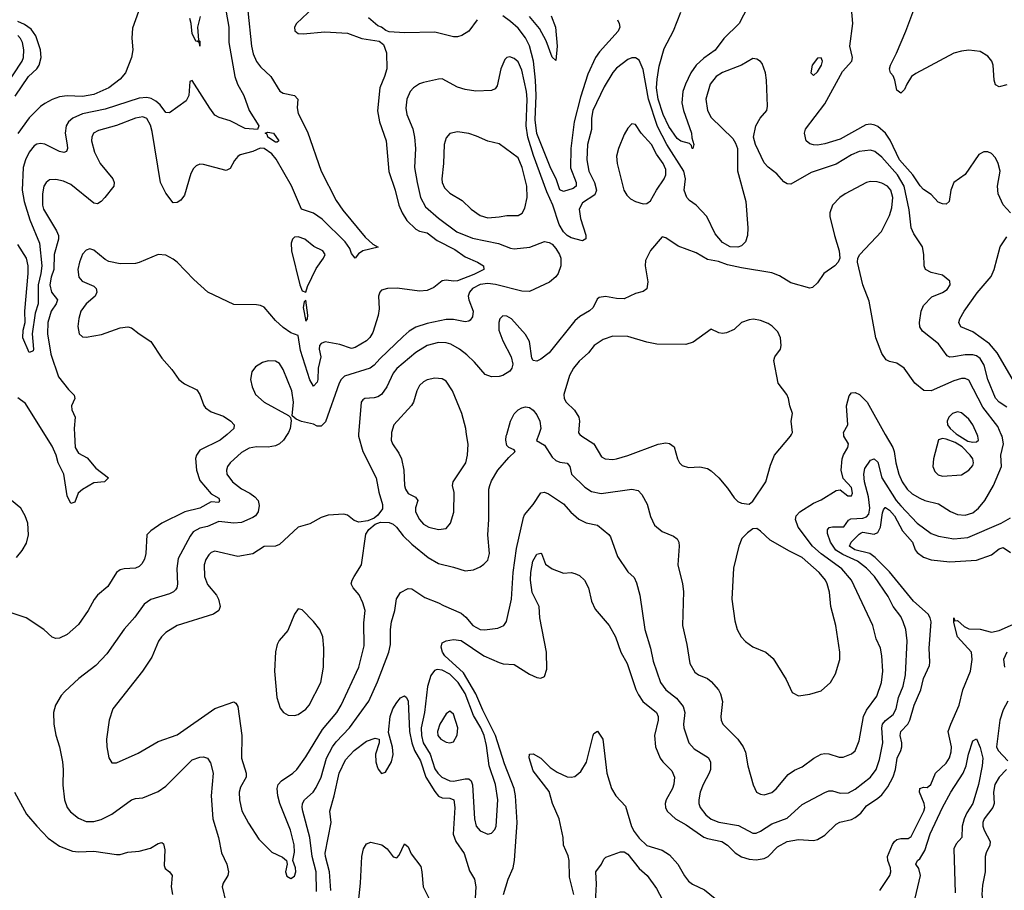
# Model space of a CAD drawing. Header units: inches. Extents: x 1473912 to 1647258, y 640388 to 773423.
# Tile 332 of 420: x 1543579 to 1548777, y 737592 to 742190. Entities that reach past the tile are written whole.
import ezdxf

# ---------------------------------------------------------------- set-up
doc = ezdxf.new("R2010")
doc.units = ezdxf.units.IN
doc.header["$MEASUREMENT"] = 0
doc.layers.add('B5743', color=7, linetype='Continuous')
doc.layers.add('B5744', color=7, linetype='Continuous')

msp = doc.modelspace()

# ---------------------------------------------------------------- linework, layer by layer
at = {"layer": 'B5743', "color": 5}
for points, elevation in [([(1544673.8, 740000), (1544637, 739970), (1544530, 739915.5), (1544512.1, 739890), (1544508, 739872), (1544512.7, 739810), (1544530, 739756.9), (1544590, 739684.9), (1544630, 739662), (1544634.7, 739650), (1544630, 739639.5), (1544590, 739643.1), (1544530.1, 739609.9), (1544451.2, 739590), (1544330, 739531.4), (1544272, 739490), (1544251.2, 739468.8), (1544245.8, 739370), (1544238.5, 739341.5), (1544224.8, 739315.2), (1544210, 739301.1), (1544190, 739292.9), (1544130, 739289.8), (1544110, 739284.2), (1544090, 739270.9), (1544044.2, 739195.8), (1543990.7, 739150), (1543972, 739128), (1543941.3, 739070), (1543890, 738995.1), (1543830, 738942.9), (1543790, 738922.9), (1543770, 738922), (1543750, 738929.2), (1543707, 738970), (1543612.8, 739030), (1543497.6, 739070)], 720), ([(1543868.6, 740000), (1543871.9, 739930), (1543890, 739900.7), (1543936, 739876), (1543982, 739822), (1544048.7, 739770), (1544027.3, 739750), (1543970, 739743.1), (1543910, 739708.4), (1543887.7, 739690), (1543870, 739642.4), (1543850, 739634), (1543830, 739675.1), (1543811.7, 739790), (1543782.4, 739850), (1543772.2, 739890), (1543750, 739937.5), (1543711.2, 740000)], 680), ([(1544991.6, 740000), (1544971.5, 739970), (1544950.3, 739950), (1544930, 739939.4), (1544891.7, 739931.7), (1544830, 739934), (1544790, 739926.3), (1544750, 739904), (1544691.1, 739850), (1544675.9, 739830), (1544671, 739810), (1544673.4, 739790), (1544702.3, 739750), (1544750, 739711.6), (1544794.2, 739690), (1544820.8, 739670), (1544838, 739650), (1544843.8, 739623.8), (1544838.4, 739590), (1544823.8, 739570), (1544810, 739559.9), (1544750, 739534.8), (1544710, 739530.7), (1544630, 739540.4), (1544570, 739513.7), (1544530, 739504.3), (1544495.8, 739484.2), (1544478.6, 739461.4), (1544415.2, 739344.8), (1544408, 739292), (1544411.9, 739208.1), (1544409.1, 739190), (1544401.5, 739178.5), (1544391.9, 739168.1), (1544370, 739157), (1544271.6, 739128.4), (1544236.6, 739103.4), (1544186.4, 739033.6), (1544130, 738971.1), (1544039.1, 738840.9), (1543980.8, 738779.2), (1543892.2, 738710), (1543817.8, 738642.2), (1543799.1, 738620.9), (1543768.2, 738570), (1543757.6, 738530), (1543758.7, 738470), (1543770.3, 738410.3), (1543790.3, 738350), (1543804.9, 738270), (1543808.9, 738230), (1543807.9, 738147.9), (1543816.1, 738070), (1543830.2, 738030), (1543847, 738007), (1543890, 737973), (1543930, 737955.2), (1543970, 737955.5), (1544010, 737965.9), (1544065.2, 737994.8), (1544170, 738069), (1544190, 738076.5), (1544230, 738080.3), (1544310, 738113.8), (1544350, 738141.3), (1544490, 738280.3), (1544530, 738295.6), (1544550, 738296.5), (1544570.4, 738290), (1544585.9, 738265.9), (1544600.7, 738210), (1544590.1, 738090), (1544599.3, 737970), (1544628.1, 737870), (1544644.7, 737790), (1544673.4, 737730), (1544682, 737690), (1544678.5, 737670), (1544653, 737630), (1544648.6, 737610), (1544666.9, 737530)], 740), ([(1545367.8, 740000), (1545367, 739990), (1545390.8, 739910), (1545461.5, 739770), (1545475, 739695), (1545495.3, 739630), (1545494, 739606), (1545470, 739572.4), (1545450, 739556.9), (1545416.9, 739543.1), (1545370, 739535.8), (1545345.7, 739545.7), (1545310, 739573.6), (1545290, 739578.7), (1545207.3, 739572.7), (1545170, 739560.5), (1545110, 739527.8), (1545050, 739509.6), (1544950, 739418.3), (1544930, 739409.7), (1544870, 739408), (1544810, 739368.6), (1544730, 739355.5), (1544610, 739383.7), (1544590, 739375.5), (1544576.9, 739363.1), (1544561.3, 739338.7), (1544553, 739310), (1544555, 739250), (1544570, 739207), (1544618.4, 739150), (1544628.2, 739130), (1544637.3, 739090), (1544630.7, 739070), (1544602.8, 739050), (1544410, 738989.8), (1544350, 738953.8), (1544327.1, 738930), (1544312.5, 738907.5), (1544276.6, 738823.4), (1544228, 738750), (1544070.2, 738549.8), (1544051.7, 738490), (1544037.7, 738390), (1544039.6, 738350), (1544050, 738291.3), (1544065.9, 738265.9), (1544090, 738265.7), (1544203.9, 738316.1), (1544310, 738378.4), (1544410, 738413.7), (1544610, 738552.3), (1544710, 738587.3), (1544719.9, 738579.9), (1544730, 738562), (1544752.5, 738410), (1544750.2, 738290), (1544775.2, 738210), (1544775.6, 738190), (1544744.3, 738135.7), (1544737.5, 738110), (1544740.2, 738070), (1544752.3, 738012.3), (1544786.4, 737946.4), (1544841.3, 737861.3), (1544910, 737792.4), (1544966.7, 737766.7), (1544987.3, 737750), (1544991.3, 737730), (1544983, 737690), (1544990, 737666.8), (1545010, 737654.8), (1545030, 737666.8), (1545036.3, 737690), (1545034.7, 737710), (1545021.2, 737750), (1545030, 737794), (1545027.4, 737832.6), (1545008.1, 737910), (1544952, 738050), (1544942.1, 738090), (1544938.6, 738130), (1544944.4, 738150), (1544961, 738170), (1545021.7, 738210), (1545042.3, 738230), (1545090, 738296), (1545178.3, 738441.7), (1545252.7, 738530), (1545276.3, 738570), (1545369.8, 738770), (1545397.4, 738882.6), (1545395.9, 739004.1), (1545402.3, 739070), (1545390.9, 739110), (1545371.6, 739151.6), (1545339.5, 739190), (1545329.6, 739210), (1545333.6, 739230), (1545344.2, 739250), (1545383, 739310), (1545407.3, 739472.7), (1545422.9, 739497.1), (1545455.3, 739524.7), (1545484.1, 739535.9), (1545530, 739535), (1545550, 739526.4), (1545568.5, 739510), (1545603.6, 739463.6), (1545650, 739420.5), (1545735.2, 739350), (1545790, 739318), (1545870, 739299.1), (1545930, 739279), (1545975.2, 739284.8), (1546010, 739300.3), (1546030, 739314.9), (1546050, 739335.5), (1546059.3, 739370), (1546050.5, 739469.5), (1546055.8, 739550), (1546056.2, 739710), (1546060.3, 739730), (1546070, 739754.4), (1546103.5, 739810), (1546161.6, 739878.4), (1546195.6, 739910), (1546190, 739918), (1546161.2, 739930), (1546150, 739941.2), (1546144.8, 739970), (1546147.7, 739992.3), (1546149.9, 740000)], 760), ([(1545541.4, 740000), (1545539.7, 739970), (1545546.4, 739950), (1545581.3, 739901.3), (1545595.3, 739870), (1545607.3, 739810), (1545610.1, 739730.1), (1545615.6, 739710), (1545630, 739686.9), (1545668.1, 739668.1), (1545681.7, 739650), (1545668.3, 739611.8), (1545668.8, 739590), (1545689.4, 739550), (1545710, 739525.6), (1545739.1, 739510), (1545790, 739497.7), (1545830, 739503.1), (1545852.8, 739530), (1545870.8, 739589.2), (1545872.5, 739692.5), (1545864.2, 739730), (1545866.9, 739750), (1545933.7, 739850), (1545943.7, 739890), (1545947.4, 739947.4), (1545938.5, 740000)], 780), ([(1546319.7, 740000), (1546307.7, 739967.7), (1546350, 739943.2), (1546390, 739879.7), (1546410, 739861.5), (1546430, 739853.4), (1546470, 739848.3), (1546484.2, 739830), (1546493, 739790), (1546561.7, 739721.7), (1546597.5, 739697.5), (1546648, 739688), (1546810.2, 739710.2), (1546843.4, 739703.4), (1546863.1, 739683.1), (1546891.4, 739631.4), (1546910, 739566), (1546930, 739520.7), (1546970, 739487.3), (1547030, 739463), (1547050, 739447.3), (1547058.7, 739430), (1547061.1, 739410), (1547052.7, 739310), (1547078.6, 739210), (1547084.2, 739170), (1547077.5, 738990), (1547101.2, 738890), (1547116.1, 738790), (1547143.9, 738743.9), (1547163, 738730), (1547210, 738710.2), (1547230, 738694.3), (1547268.5, 738650), (1547279.3, 738630), (1547288.6, 738588.6), (1547279.6, 738510), (1547281.7, 738490), (1547290.4, 738470), (1547370.9, 738390.9), (1547398.3, 738350), (1547410, 738321), (1547422.3, 738250), (1547450.6, 738149.4), (1547468, 738110), (1547490, 738098.7), (1547510, 738096.9), (1547550, 738109.2), (1547572.3, 738127.7), (1547636.4, 738203.6), (1547670, 738226), (1547710, 738243.6), (1547770.5, 738289.5), (1547810, 738310.2), (1547830, 738314.9), (1547850, 738312.8), (1547905.6, 738294.4), (1547925.3, 738294.7), (1547970, 738312), (1547990, 738328.4), (1548010, 738380.7), (1548033.9, 738510), (1548050, 738543.2), (1548103.7, 738616.3), (1548129.1, 738690), (1548135.7, 738750), (1548130.6, 738830.6), (1548123.2, 738870), (1548100.7, 738920.7), (1548083.5, 738990), (1547969.9, 739230), (1547918.7, 739290), (1547810, 739368.3), (1547764.9, 739410), (1547688.7, 739510), (1547675.1, 739550), (1547677.7, 739570), (1547698, 739590), (1547770, 739636), (1547810, 739653.7), (1547890, 739703.1), (1547910, 739706), (1547950, 739674.4), (1547970, 739675.5), (1547975.5, 739690), (1547970, 739718.4), (1547927, 739767), (1547915.3, 739810), (1547920.3, 739870), (1547927.7, 739892.3), (1547951, 739930), (1547954.8, 739950), (1547929.8, 739990), (1547929.2, 740000)], 760), ([(1546536.6, 740000), (1546546.4, 739990), (1546609.4, 739949.4), (1546650, 739882), (1546670.2, 739870.2), (1546710, 739867.1), (1546730, 739870.2), (1546790, 739888.2), (1546950, 739948.7), (1546990, 739955.2), (1547010, 739952.3), (1547033.2, 739933.2), (1547051.3, 739870), (1547061.5, 739850), (1547076, 739836), (1547110, 739824.2), (1547170, 739827.9), (1547210, 739819.6), (1547230, 739807.6), (1547270.2, 739770.2), (1547315.5, 739715.5), (1547350, 739664), (1547370, 739646), (1547390, 739636), (1547430, 739630.8), (1547450, 739646.8), (1547518.5, 739750), (1547542.9, 739837.1), (1547564.2, 739890), (1547648, 739990), (1547653.1, 740000)], 780), ([(1548148.6, 740000), (1548187.8, 739930), (1548195.5, 739910), (1548203.6, 739850), (1548219.8, 739790), (1548236.8, 739750), (1548263.2, 739710), (1548290, 739686.4), (1548330, 739662.5), (1548358, 739650), (1548430, 739633.2), (1548492.3, 739592.3), (1548530, 739576.8), (1548570, 739572.7), (1548610, 739586.2), (1548639.8, 739610), (1548673.2, 739650), (1548720.5, 739730), (1548761.5, 739830), (1548759, 739890), (1548772.6, 739950), (1548765, 739990), (1548760.6, 740000)], 760), ([(1548528.7, 740000), (1548584.7, 739964.7), (1548610, 739958.2), (1548630, 739960.2), (1548640.4, 739970), (1548637.3, 739990), (1548632.7, 740000)], 780), ([(1545145.6, 737585.6), (1545144.5, 737690), (1545123.3, 737770), (1545110.7, 737870.7), (1545073.6, 738010), (1545069.9, 738030), (1545072.2, 738050), (1545083.1, 738070), (1545127.9, 738110), (1545145.1, 738134.9), (1545171.1, 738190), (1545198.8, 738290), (1545230.6, 738349.4), (1545250, 738376.6), (1545319.9, 738450), (1545422.2, 738590), (1545467.9, 738692.1), (1545528.7, 738850), (1545536, 738890), (1545536, 738970), (1545541.1, 739010), (1545560.3, 739070), (1545569, 739131), (1545590, 739164.9), (1545630, 739185.3), (1545650, 739183.7), (1545717.9, 739137.9), (1545790, 739110.9), (1545815.7, 739095.7), (1545910, 739055.9), (1545935, 739035), (1545971.4, 738990), (1546010, 738968.7), (1546032.9, 738967.1), (1546103.9, 738976.1), (1546135.6, 738990), (1546148.5, 739011.5), (1546175.5, 739130), (1546183.8, 739270), (1546202.1, 739397.9), (1546238.8, 739561.2), (1546244.9, 739575.1), (1546289.7, 739630), (1546330, 739690.5), (1546350, 739694), (1546370, 739684.9), (1546450, 739632.6), (1546488.9, 739588.9), (1546530, 739552.6), (1546570, 739532.6), (1546630, 739520.3), (1546690, 739470.3), (1546698.5, 739458.5), (1546735.4, 739355.4), (1546790, 739273), (1546823.2, 739243.2), (1546835.6, 739215.6), (1546853, 739150), (1546879, 738970), (1546909.5, 738870), (1546922.4, 738802.4), (1546961.4, 738690), (1546989.2, 738650), (1547046.2, 738606.2), (1547081.9, 738561.9), (1547090.1, 738530), (1547083, 738470), (1547085, 738450), (1547111.8, 738370), (1547139.1, 738339.1), (1547213.1, 738293.2), (1547226.2, 738270), (1547225.4, 738230), (1547219, 738210), (1547186.3, 738150), (1547171, 738110), (1547164, 738070), (1547164.2, 738050), (1547171, 738030), (1547200.5, 737990), (1547230, 737966.9), (1547270, 737951.3), (1547373.5, 737933.5), (1547450, 737894.4), (1547466.2, 737893.8), (1547490, 737903.6), (1547550, 737942.9), (1547630, 737973.5), (1547710, 738044.2), (1547830, 738108.5), (1547850, 738116.3), (1547870, 738116.8), (1547910, 738105.5), (1547953.6, 738106.4), (1547990, 738125.2), (1548070.8, 738189.2), (1548101.1, 738230), (1548117.6, 738282.4), (1548136, 738370), (1548129.9, 738450), (1548134.3, 738470), (1548150, 738489.4), (1548190, 738520.6), (1548206.7, 738550), (1548218.9, 738610), (1548242.2, 738670), (1548255.9, 738730), (1548263.4, 738910), (1548256.5, 738970), (1548243.7, 739010), (1548230, 739038.5), (1548190.4, 739090.4), (1548163.4, 739143.4), (1548091.9, 739250), (1548050, 739293), (1548002.4, 739330), (1547925.2, 739365.2), (1547888.3, 739388.3), (1547859.5, 739430), (1547843.9, 739476.1), (1547844.3, 739495.7), (1547852.7, 739507.3), (1547870, 739511.7), (1547929.1, 739510.9), (1547954.2, 739545.8), (1547966.3, 739553.7), (1548030, 739557.8), (1548050, 739564.1), (1548061.9, 739578.1), (1548067.5, 739610), (1548060.7, 739670), (1548038.7, 739750), (1548034.9, 739790), (1548040.3, 739819.7), (1548070, 739864.4), (1548090, 739871.3), (1548110, 739852.7), (1548130.9, 739770), (1548206.1, 739650), (1548230, 739621.8), (1548317.4, 739530), (1548390, 739476.6), (1548430, 739462.4), (1548510, 739448.5), (1548585, 739455), (1548759.5, 739530), (1548810, 739558.7)], 740), ([(1543562.6, 739350), (1543592.9, 739387.1), (1543614.5, 739425.5), (1543625.2, 739470), (1543621.9, 739530), (1543608.4, 739570), (1543585, 739610), (1543535.5, 739650)], 720), ([(1546132.6, 737570), (1546157.3, 737650), (1546183.8, 737710), (1546191.3, 737748.7), (1546205.4, 737950), (1546197.3, 738090), (1546189.5, 738130), (1546138.9, 738258.9), (1546091.3, 738410), (1546023.9, 738543.9), (1545987.6, 738630), (1545921.2, 738741.2), (1545823.1, 738830), (1545810.9, 738850), (1545804, 738876), (1545810, 738899.5), (1545829.8, 738910.2), (1545870, 738916.1), (1545910, 738911.3), (1546030, 738830.7), (1546110, 738794.1), (1546131.9, 738788.1), (1546190, 738785.2), (1546270, 738732.8), (1546310, 738716.5), (1546330, 738712.4), (1546350, 738720.7), (1546361.1, 738758.9), (1546360.2, 738850), (1546325, 739030), (1546322, 739090), (1546284.8, 739164.8), (1546276.1, 739230), (1546277.7, 739270), (1546288, 739330), (1546310, 739366.3), (1546330, 739372.8), (1546333.4, 739370), (1546354.4, 739314.4), (1546389.2, 739289.2), (1546450, 739267.4), (1546490, 739270.2), (1546510, 739264.7), (1546534, 739254), (1546561.4, 739230), (1546581.3, 739190), (1546598.3, 739118.3), (1546617.2, 739077.2), (1546690.9, 738990.9), (1546724.9, 738930), (1546752.2, 738850), (1546785.6, 738790), (1546831.7, 738651.7), (1546845, 738625), (1546869.1, 738589.1), (1546941.1, 738530), (1546949.3, 738510), (1546950.2, 738490), (1546930.2, 738410), (1546936.2, 738350), (1546959.7, 738290), (1546974, 738270), (1547022.3, 738222.3), (1547035, 738190), (1547031.8, 738151.8), (1547025, 738130), (1546992.5, 738070), (1546987.3, 738050), (1546987.9, 738030), (1546997.5, 738010), (1547041.3, 737970), (1547097.3, 737937.3), (1547190, 737872.6), (1547210, 737864.7), (1547284.9, 737850), (1547315.2, 737830), (1547355.9, 737790), (1547389, 737769), (1547430, 737755.7), (1547467.6, 737752.4), (1547510, 737760.1), (1547529.9, 737770.1), (1547579.1, 737820.9), (1547630, 737850.1), (1547690, 737860.5), (1547770, 737855.6), (1547790, 737860.3), (1547830, 737883.2), (1547890, 737941.5), (1547909.1, 737950.9), (1547970, 737965.4), (1547990, 737975.9), (1548020.2, 737999.8), (1548050, 738037.6), (1548110, 738078.1), (1548130, 738096.8), (1548162.2, 738137.8), (1548190, 738191.4), (1548201.8, 738230), (1548210.6, 738289.4), (1548230.5, 738330), (1548235, 738350), (1548235.4, 738370), (1548226.5, 738410), (1548230.5, 738430), (1548266.9, 738470), (1548278.2, 738490), (1548301.3, 738570), (1548336.3, 738650), (1548350, 738710.4), (1548381.4, 738778.6), (1548384.1, 738795.9), (1548379.9, 738870), (1548390.4, 739010), (1548386, 739030), (1548374, 739050), (1548298.2, 739118.2), (1548170, 739273.1), (1548095.9, 739350), (1548066.9, 739370), (1547988.4, 739390), (1547958.9, 739410), (1547968.4, 739430), (1548010, 739473.4), (1548020.8, 739479.2), (1548030, 739482.9), (1548090, 739473.3), (1548110, 739482), (1548123.8, 739510), (1548134.3, 739585.7), (1548138.3, 739601.7), (1548147.1, 739612.9), (1548150, 739613.8), (1548170, 739598.8), (1548196.3, 739570), (1548239.4, 739490), (1548292.7, 739430), (1548306.1, 739390), (1548316.1, 739376.1), (1548350, 739351.8), (1548390, 739336.8), (1548490, 739326.5), (1548630, 739336.1), (1548710, 739363.1), (1548750, 739395.5), (1548770, 739402.2), (1548810, 739376.6)], 720), ([(1548120.3, 737590), (1548173.3, 737670), (1548178.2, 737690), (1548176.8, 737710), (1548161.4, 737750), (1548160.4, 737770), (1548186.8, 737833.2), (1548197.1, 737850), (1548210, 737860.3), (1548230, 737865.7), (1548270, 737865.7), (1548284.3, 737875.7), (1548351.5, 738010), (1548356.9, 738030), (1548353.9, 738050), (1548329.5, 738110), (1548330.7, 738129.3), (1548350, 738136), (1548370, 738135), (1548388.2, 738150), (1548414.1, 738210), (1548470, 738263.8), (1548488, 738292), (1548496.3, 738323.7), (1548497.5, 738350), (1548481.2, 738430), (1548494.1, 738470), (1548537.8, 738570), (1548558.1, 738650), (1548598.8, 738750), (1548607.9, 738810), (1548602.8, 738850), (1548530, 738930.9), (1548510, 739006), (1548510, 739030.4), (1548514.8, 739014.8), (1548530, 739016.1), (1548565.1, 738985.1), (1548590, 738972.8), (1548650, 738971.2), (1548710, 738954.7), (1548750, 738964.3), (1548870, 739016.9)], 680), ([(1548789.6, 738850), (1548773, 738810), (1548778.1, 738770)], 680), ([(1545222.3, 737590), (1545215, 737690), (1545193.3, 737770), (1545192.2, 737787.8), (1545222.7, 737950), (1545216.9, 738010), (1545239.9, 738090), (1545266, 738210), (1545299.6, 738280.4), (1545345.2, 738330), (1545410, 738378.9), (1545455.6, 738395.6), (1545476.3, 738390), (1545476, 738370), (1545457.7, 738310), (1545459.1, 738270), (1545465.8, 738245.8), (1545471, 738231), (1545490, 738209), (1545510, 738216.5), (1545541.2, 738270), (1545550.4, 738309.6), (1545547.5, 738347.5), (1545526, 738426), (1545534.6, 738510), (1545549.8, 738550), (1545570, 738583.8), (1545590, 738608.2), (1545610, 738619.3), (1545622, 738610), (1545630, 738591.3), (1545637.4, 738430), (1545649.7, 738370), (1545663.5, 738330), (1545695.9, 738275.9), (1545723.1, 738190), (1545770, 738113), (1545790, 738088.8), (1545810, 738079.6), (1545850, 738077.9), (1545871.4, 738070), (1545876.9, 738030), (1545868.3, 737888.3), (1545881.4, 737850), (1545925.8, 737785.8), (1545954.5, 737694.5), (1545979.3, 737650), (1545987.7, 737610), (1545983.1, 737550)], 720), ([(1548795.1, 738590), (1548770, 738544.7), (1548753.3, 738490), (1548735, 738350), (1548743.5, 738330), (1548796.1, 738276.1)], 680), ([(1546505.3, 737570), (1546482, 737662), (1546480.5, 737750), (1546474.4, 737774.4), (1546449.5, 737829.5), (1546447.4, 737870), (1546427.4, 737970), (1546391, 738050), (1546373.5, 738113.5), (1546290, 738222.4), (1546268.1, 738291.9), (1546270, 738310.8), (1546290, 738313.1), (1546330, 738289.2), (1546380.3, 738240.3), (1546415.7, 738215.7), (1546470, 738191.3), (1546490, 738188.7), (1546510, 738192.7), (1546541.4, 738218.6), (1546572.1, 738267.9), (1546606.5, 738410), (1546610, 738419.4), (1546630, 738433), (1546656.8, 738390), (1546678.7, 738210), (1546702.5, 738130), (1546726.5, 738090), (1546776.9, 738036.9), (1546808.9, 737928.9), (1546822.1, 737902.1), (1546850, 737867.2), (1546890, 737828.4), (1546970, 737803.6), (1547010, 737778.6), (1547054.2, 737730), (1547088.3, 737668.2), (1547110, 737639.6), (1547130, 737624.6), (1547194.3, 737594.3), (1547250, 737548)], 680), ([(1548306, 737550), (1548333.6, 737670), (1548326.1, 737706.1), (1548309.7, 737730.3), (1548318, 737750), (1548330, 737757.6), (1548357.2, 737802.8), (1548386.2, 737890), (1548451.2, 738030), (1548494, 738110), (1548559.1, 738210), (1548575.3, 738250), (1548587.4, 738310), (1548610, 738380.5), (1548630, 738391), (1548650, 738346.7), (1548658.9, 738310), (1548662.7, 738290), (1548660.5, 738250), (1548639.7, 738150), (1548610.1, 738050), (1548578.9, 738001.1), (1548565.1, 737970), (1548554.7, 737930), (1548552.7, 737870), (1548522.1, 737837.9), (1548509.7, 737810), (1548518.1, 737578.1)], 660), ([(1548788.1, 738230), (1548749.6, 738190), (1548726.1, 738150), (1548720.4, 738110), (1548722.5, 738050), (1548716, 738030), (1548670.1, 737970), (1548663.5, 737950), (1548664.3, 737930), (1548671.3, 737910), (1548701.4, 737850), (1548700.9, 737830), (1548680.7, 737790), (1548675.9, 737770), (1548675.1, 737690), (1548661.8, 737618.2), (1548658.4, 737570), (1548666.9, 737506.9), (1548701.7, 737410), (1548725.8, 737365.8), (1548771.3, 737311.3), (1548782, 737290)], 680), ([(1543552, 738110), (1543614.7, 737994.7), (1543668.9, 737930), (1543730, 737867.9), (1543790, 737824.9), (1543858.9, 737798.9), (1543890, 737795), (1543970, 737798), (1544090, 737780.3), (1544110, 737780.3), (1544150, 737792.8), (1544210, 737798.7), (1544270, 737814.9), (1544310, 737838.4), (1544330, 737844), (1544337.6, 737837.6), (1544345.7, 737805.7), (1544342, 737722), (1544347.7, 737707.7), (1544370.6, 737690), (1544384.4, 737670), (1544379.3, 737610), (1544386, 737570)], 720), ([(1545367, 737530), (1545378.6, 737630), (1545384.9, 737770), (1545393.6, 737810), (1545410, 737837), (1545433.4, 737846.6), (1545491.4, 737831.4), (1545518.9, 737810), (1545550, 737768.8), (1545570, 737763.7), (1545581.8, 737778.2), (1545610, 737837), (1545630, 737821.6), (1545645.3, 737785.3), (1545696.8, 737716.8), (1545702.7, 737690), (1545708.3, 737610), (1545739, 737550)], 680), ([(1546619.3, 737530), (1546624.7, 737624.7), (1546620.7, 737690), (1546650.4, 737729.6), (1546663.5, 737756.5), (1546674, 737766), (1546750, 737794.2), (1546770, 737794.6), (1546790, 737782.4), (1546850, 737707.2), (1546891.3, 737670), (1546941.2, 737601.2), (1546990, 737507.9)], 660)]:
    msp.add_lwpolyline(points, dxfattribs=dict(at, elevation=elevation))
for points, elevation in [([(1548450, 739977.6), (1548430, 739971.2), (1548403.1, 739870), (1548400.3, 739830), (1548410, 739803), (1548426.8, 739786.8), (1548450, 739779.6), (1548550, 739786.3), (1548590, 739811.6), (1548610, 739834.9), (1548614.7, 739850), (1548609.9, 739870), (1548597.2, 739890), (1548553.5, 739933.5), (1548516.6, 739956.6), (1548470, 739974.8)], 780), ([(1547470, 739502.7), (1547450, 739501.2), (1547420.4, 739479.6), (1547390.4, 739449.6), (1547374.9, 739410), (1547347.3, 739292.7), (1547338.7, 739130), (1547354.4, 739014.4), (1547366.7, 738970), (1547388.2, 738930), (1547410, 738906), (1547450, 738878), (1547518.8, 738850), (1547556, 738816), (1547625.1, 738705.1), (1547656.3, 738636.3), (1547690, 738618.8), (1547750, 738627.3), (1547810, 738644.9), (1547859.5, 738690), (1547885.6, 738734.4), (1547908.2, 738810), (1547908.2, 738850), (1547887.4, 738990), (1547861.5, 739090), (1547853.4, 739166.6), (1547841.1, 739210), (1547832.9, 739230), (1547800.2, 739270), (1547710, 739349.2), (1547642.2, 739382.2), (1547541.1, 739441.1), (1547490, 739489.4)], 780), ([(1545050, 739079), (1545030.6, 739049.4), (1544995.5, 738964.5), (1544949.1, 738910.9), (1544937.6, 738890), (1544929, 738851), (1544924.9, 738750), (1544936.9, 738610), (1544953.7, 738553.7), (1544971.3, 738531.3), (1544996.7, 738516.7), (1545030, 738515), (1545050, 738520.9), (1545090, 738548.6), (1545107.5, 738570), (1545169.8, 738690), (1545183.1, 738770), (1545185.1, 738870), (1545179.1, 738930), (1545164.2, 738970), (1545130, 739012), (1545070, 739073.2)], 780), ([(1545782.3, 738757.7), (1545768.1, 738751.9), (1545750, 738726.6), (1545731.5, 738668.5), (1545716.1, 738530), (1545698.8, 738450), (1545699.6, 738410), (1545708.8, 738370), (1545745.2, 738310), (1545770, 738233.8), (1545786, 738210), (1545807.5, 738190), (1545850, 738169.2), (1545870, 738168.4), (1545930, 738179.8), (1545950, 738179.7), (1545962, 738170), (1545968.8, 738148.8), (1545979.8, 737970), (1545988.4, 737930), (1546010, 737906), (1546050, 737888.9), (1546070, 737894), (1546087.9, 737912.1), (1546094.6, 737930), (1546103.4, 738070), (1546091.1, 738150), (1546057.5, 738250), (1546043.9, 738356.1), (1546031.4, 738410), (1546013.8, 738450), (1545974.2, 738514.2), (1545930, 738631.8), (1545894.5, 738690), (1545850, 738734.1), (1545810, 738754.3)], 740), ([(1545850, 738537.6), (1545830, 738523.5), (1545797.6, 738470), (1545785.1, 738430), (1545787.1, 738410), (1545802.3, 738390), (1545830, 738374.9), (1545850, 738370.3), (1545870, 738375.5), (1545888.8, 738411.2), (1545891.4, 738450), (1545870, 738522.9)], 760)]:
    msp.add_lwpolyline(points, close=True, dxfattribs=dict(at, elevation=elevation))
at = {"layer": 'B5744', "color": 5}
for points, elevation in [([(1545130, 742254.4), (1545040.7, 742170), (1545029.3, 742150), (1545031.5, 742131.5), (1545050, 742117.3), (1545075.1, 742115.1), (1545190, 742125.6), (1545310, 742119.5), (1545384.7, 742090), (1545476.1, 742076.1), (1545498.9, 742058.9), (1545515.1, 742015.1), (1545516.9, 741930), (1545505.8, 741890), (1545481.1, 741830), (1545468.1, 741708.1), (1545479.1, 741650), (1545513.4, 741550), (1545527.6, 741387.6), (1545561.5, 741290), (1545580.1, 741210), (1545597.4, 741170), (1545622.6, 741130), (1545670, 741083.9), (1545690, 741073.8), (1545730, 741063.5), (1545783.8, 741023.8), (1545876.7, 740976.7), (1545930, 740937.3), (1545996.5, 740910), (1546028.3, 740890), (1546029.1, 740870), (1545976.6, 740843.4), (1545890, 740811), (1545868.4, 740808.4), (1545830, 740815), (1545810, 740810.9), (1545765, 740775), (1545730, 740758.9), (1545690, 740756.2), (1545572, 740772), (1545521, 740770), (1545490, 740760.8), (1545480.2, 740750), (1545474.2, 740730), (1545476.5, 740663.5), (1545472, 740628), (1545442.8, 740537.2), (1545427.8, 740512.2), (1545410, 740494), (1545350, 740457.8), (1545330, 740453.6), (1545270, 740475.2), (1545191, 740489), (1545170, 740479), (1545162, 740470), (1545160.8, 740450), (1545169.7, 740410), (1545154.8, 740350), (1545153.9, 740290), (1545150, 740276), (1545130, 740254.2), (1545110, 740287.6), (1545062.1, 740442.1), (1545050, 740521.2), (1545010, 740536.9), (1544970, 740564.7), (1544930, 740601.3), (1544870, 740670.9), (1544850, 740680.9), (1544830, 740684.4), (1544710, 740685.6), (1544572.3, 740750), (1544498.3, 740818.3), (1544410, 740909.7), (1544390, 740925.7), (1544350, 740946.9), (1544310, 740949.7), (1544210, 740907.1), (1544190, 740903.1), (1544110, 740899.8), (1544050, 740912.7), (1544030, 740923.7), (1543970, 740972.1), (1543950, 740979), (1543930, 740973.5), (1543910, 740950.8), (1543894.4, 740910), (1543886.5, 740870), (1543891.4, 740830), (1543909.5, 740809.5), (1543970, 740783.1), (1543982.3, 740770), (1543986.1, 740750), (1543977.9, 740730), (1543930, 740689.9), (1543901.5, 740650), (1543891.2, 740611.2), (1543887, 740570), (1543893, 740530), (1543910, 740514.5), (1543930, 740513.1), (1544011.9, 740528.1), (1544110, 740563.1), (1544150, 740567.4), (1544170, 740562.6), (1544210.2, 740530.2), (1544271.8, 740490), (1544330, 740403), (1544382.3, 740342.3), (1544419.1, 740290), (1544450, 740266), (1544514.4, 740234.4), (1544530, 740210.8), (1544551.7, 740151.7), (1544560.5, 740140.5), (1544590, 740119.5), (1544655.3, 740095.3), (1544694, 740070), (1544710.6, 740050), (1544710.5, 740030), (1544673.8, 740000)], 720), ([(1547423, 742257), (1547378, 742170), (1547296.5, 742090), (1547251.2, 742028.8), (1547190, 741986.4), (1547150.7, 741949.3), (1547122.9, 741910), (1547093.1, 741850), (1547079.2, 741810), (1547074.6, 741750), (1547084.1, 741710), (1547126, 741590), (1547126.6, 741566.6), (1547137.1, 741530), (1547132.7, 741510), (1547128.5, 741510), (1547125.3, 741525.3), (1547115.2, 741535.2), (1547070, 741548.9), (1547050, 741563.2), (1547006.6, 741626.6), (1546975.4, 741690), (1546950, 741770), (1546940.2, 741830), (1546943.5, 741876.5), (1546955.5, 741944.5), (1546981.4, 742038.6), (1547030, 742131.7), (1547069.6, 742230)], 720), ([(1548809.6, 741170), (1548770, 741211.5), (1548744, 741270), (1548740.6, 741310), (1548754.4, 741390), (1548745.2, 741430), (1548730, 741460.7), (1548710, 741482.9), (1548690, 741492.6), (1548667.9, 741492.1), (1548642.3, 741477.7), (1548570, 741372.4), (1548510, 741329.7), (1548494.1, 741290), (1548485.7, 741230), (1548470, 741216.4), (1548450, 741216.5), (1548426.9, 741226.8), (1548390, 741266.2), (1548350, 741293.6), (1548332.7, 741312.7), (1548293.3, 741370), (1548223.1, 741450), (1548174, 741554), (1548150, 741589.9), (1548110, 741625.7), (1548093.7, 741633.7), (1548070, 741638.4), (1548045.8, 741634.2), (1547910, 741558.9), (1547830, 741533.5), (1547790, 741527), (1547769.1, 741529.1), (1547750, 741533.5), (1547730.7, 741550.7), (1547721.4, 741590), (1547727.7, 741612.3), (1547830, 741744.9), (1547923.1, 741916.9), (1547972.7, 741970), (1547976.2, 741990), (1547961.3, 742050), (1547976.7, 742170), (1547967.7, 742270)], 720), ([(1548790, 741845.2), (1548750, 741836), (1548730, 741846), (1548722.7, 741870), (1548718.8, 741950), (1548710.2, 741970.2), (1548690, 741997.1), (1548650, 742022.2), (1548590, 742028.8), (1548550, 742024.1), (1548510, 742012.3), (1548310, 741905.7), (1548287, 741890), (1548261.8, 741850), (1548250, 741822), (1548230, 741802), (1548210, 741817.2), (1548198.8, 741870), (1548190, 741893.6), (1548176.3, 741910), (1548171.1, 741930), (1548176.1, 741950), (1548207.6, 742012.4), (1548257.4, 742130), (1548320.7, 742299.3)], 680), ([(1544206.7, 742233.3), (1544175.3, 742144.7), (1544172.1, 742092.1), (1544177, 742030), (1544170.3, 741990), (1544138.4, 741910), (1544110, 741876.2), (1544050.3, 741830), (1543970, 741794), (1543910, 741784.9), (1543830, 741787.4), (1543790, 741782), (1543750.8, 741769.2), (1543712.3, 741747.7), (1543690, 741731.8), (1543630, 741670.8), (1543570, 741588)], 640), ([(1544668.8, 742230), (1544682.6, 742150), (1544682.7, 742070), (1544714.2, 741890), (1544729.3, 741850), (1544762.9, 741790), (1544790, 741710.3), (1544840.9, 741630), (1544834.8, 741610), (1544770, 741614.8), (1544690, 741655), (1544632.9, 741672.9), (1544610, 741686), (1544582.4, 741722.4), (1544490, 741869.2), (1544476.9, 741863.1), (1544472, 741790), (1544458.3, 741761.7), (1544370, 741698), (1544350, 741699.5), (1544320, 741740), (1544298.8, 741758.8), (1544273.1, 741773.1), (1544250, 741778.8), (1544210, 741774.6), (1544030, 741717.8), (1543910, 741693.3), (1543859.7, 741670), (1543837.5, 741650), (1543825.4, 741630), (1543820.2, 741590), (1543830.2, 741529.8), (1543831.1, 741508.9), (1543825.9, 741494.1), (1543812.2, 741487.8), (1543790, 741493.3), (1543711.8, 741531.8), (1543690, 741536.5), (1543670, 741533.3), (1543656.2, 741523.8), (1543629.3, 741490.7), (1543609.5, 741450), (1543597.9, 741410), (1543592.2, 741290), (1543602.9, 741230), (1543632, 741132), (1543684.1, 741010), (1543696.1, 740890), (1543691.7, 740850), (1543677.1, 740790), (1543677.6, 740690), (1543660.9, 740639.1), (1543644.6, 740530), (1543651.8, 740450), (1543650, 740441.2), (1543643, 740437), (1543630, 740432.3), (1543596, 740510), (1543598.3, 740550), (1543607.4, 740590), (1543606.6, 740650), (1543624.3, 740850), (1543624, 740890), (1543615.1, 740930), (1543570, 741003.2)], 660), ([(1544783.8, 742236.2), (1544802.3, 742050), (1544811.2, 742010), (1544829.7, 741969.7), (1544850, 741941.8), (1544904.7, 741890), (1544952.7, 741812.7), (1544970, 741802.6), (1545030, 741790.2), (1545047.6, 741770), (1545043.9, 741723.9), (1545050, 741694), (1545097.7, 741597.7), (1545170.9, 741390), (1545250, 741234.9), (1545284.2, 741184.2), (1545402.1, 741042.1), (1545443.9, 741003.9), (1545471.8, 740988.2), (1545390, 740969.9), (1545367.1, 740952.9), (1545350, 740931.1), (1545330, 740955.4), (1545321.4, 740981.4), (1545296.7, 741016.7), (1545176, 741136), (1545130, 741168.4), (1545067.2, 741190), (1545013.3, 741313.2), (1544932.5, 741452.5), (1544910, 741481), (1544870, 741508.8), (1544847.9, 741512.1), (1544810, 741494), (1544743.7, 741476.3), (1544730, 741467), (1544713.6, 741446.4), (1544690, 741404.5), (1544670, 741393.6), (1544550, 741425.3), (1544530, 741426.2), (1544510, 741417.7), (1544496.3, 741403.7), (1544482.5, 741377.5), (1544450, 741263.6), (1544430, 741236.3), (1544410, 741225.1), (1544390, 741223), (1544350, 741273.5), (1544322.8, 741330), (1544278.8, 741598.8), (1544270, 741633.7), (1544250, 741667.8), (1544230, 741676.3), (1544190.7, 741670.7), (1544090, 741631.1), (1543994.9, 741605.1), (1543969, 741591), (1543959.3, 741570), (1543958.3, 741550), (1543974.1, 741490), (1544004.2, 741430), (1544071, 741350), (1544078.8, 741330), (1544075.8, 741310), (1544028, 741250), (1544010, 741229.8), (1543990, 741218.2), (1543970, 741221.1), (1543850, 741318.9), (1543810, 741337.2), (1543770, 741346.3), (1543736.7, 741343.3), (1543718.7, 741330), (1543707.2, 741310), (1543699.8, 741270), (1543700.4, 741210), (1543705.1, 741190), (1543774.4, 741074.4), (1543784.7, 741050), (1543784, 741030), (1543762.1, 740950), (1543759.9, 740870), (1543746.2, 740830), (1543739.1, 740790), (1543746.4, 740750), (1543778.9, 740710), (1543771.7, 740690), (1543745, 740650), (1543728.3, 740590), (1543726.9, 740530), (1543743.6, 740423.6), (1543784.2, 740304.2), (1543836.9, 740236.9), (1543867.7, 740207.7), (1543871.1, 740190), (1543853.2, 740150), (1543853.8, 740130), (1543871.3, 740090), (1543867.2, 740030), (1543868.6, 740000)], 680), ([(1544532.7, 742207.3), (1544518.2, 742150), (1544522.5, 742082.5), (1544530, 742076), (1544530.2, 742049.8), (1544527.6, 742067.6), (1544516.5, 742076.5), (1544510, 742074), (1544490, 742115.1), (1544484.5, 742170), (1544476.6, 742196.6)], 640), ([(1546734.4, 742190), (1546744.2, 742170), (1546747, 742150), (1546739.3, 742130), (1546639.4, 742020.6), (1546618.4, 741990), (1546577.9, 741902.1), (1546538.8, 741781.2), (1546505.6, 741650), (1546488.6, 741510), (1546487.5, 741407.5), (1546516.7, 741330), (1546516.6, 741310), (1546501, 741299), (1546450, 741282.7), (1546430, 741291.4), (1546410.6, 741350), (1546383.5, 741403.5), (1546309.3, 741589.3), (1546300.9, 741660.9), (1546306.3, 741790), (1546302.7, 741870), (1546291.4, 741970), (1546270, 742052.2), (1546250, 742093.9), (1546210, 742144.6), (1546170, 742181.2), (1546130, 742209.9)], 720), ([(1546384.1, 742210), (1546408.5, 742150), (1546415.7, 742050), (1546410, 741975.1), (1546390, 741991.5), (1546357.6, 742077.6), (1546323.5, 742143.5), (1546270, 742206)], 680), ([(1543554.8, 741785.2), (1543626, 741890), (1543669.6, 741930.4), (1543682.5, 741950), (1543691.9, 741990), (1543689.9, 742030), (1543664.1, 742104.1), (1543639.4, 742139.4), (1543605, 742165), (1543570, 742180.9)], 640), ([(1545994.7, 742190), (1545950.2, 742129.8), (1545913.7, 742106.3), (1545890, 742099.1), (1545870, 742099.7), (1545770, 742124), (1545610, 742119.7), (1545530, 742126), (1545512, 742132), (1545488.7, 742150), (1545470, 742158), (1545420, 742200)], 720), ([(1543455, 741765), (1543593, 741970), (1543599.7, 741990), (1543601.8, 742030), (1543593.3, 742070), (1543583.7, 742090), (1543570, 742106.8)], 660), ([(1548790, 740143.8), (1548749.9, 740170), (1548730, 740191.7), (1548689.9, 740289.9), (1548670, 740366), (1548650, 740400.2), (1548630, 740414.9), (1548610, 740420.4), (1548570, 740419.4), (1548509.2, 740409.2), (1548490, 740408.4), (1548474.6, 740414.5), (1548430, 740478.5), (1548345.2, 740545.2), (1548330, 740567), (1548328.6, 740590), (1548338, 740650), (1548350, 740680.4), (1548393.6, 740726.4), (1548450, 740748.4), (1548474.5, 740765.5), (1548491, 740790), (1548488.4, 740808.4), (1548450, 740840.5), (1548390, 740855.1), (1548360.9, 740870), (1548354.5, 740890), (1548351.8, 740950), (1548344.2, 740990), (1548299.3, 741059.3), (1548285.7, 741090), (1548274.1, 741185.9), (1548248.5, 741310), (1548212.7, 741370), (1548130, 741463.4), (1548093, 741493), (1548070, 741500.6), (1548010, 741493.4), (1547970, 741476.3), (1547890, 741426.1), (1547757.9, 741382.1), (1547650, 741321.3), (1547630, 741322.4), (1547613.5, 741333.5), (1547576.6, 741376.6), (1547530, 741411.6), (1547510, 741434.5), (1547463.6, 741530), (1547453.6, 741570), (1547465.1, 741630), (1547488, 741670), (1547522.9, 741710), (1547527.5, 741732.5), (1547522.3, 741870), (1547515.4, 741910), (1547498, 741958), (1547489.7, 741969.7), (1547470, 741982), (1547450, 741985.6), (1547389.5, 741950.5), (1547290, 741911.2), (1547254.9, 741890), (1547224.7, 741850), (1547201.6, 741770), (1547210, 741710.7), (1547230, 741674), (1547343.1, 741563.1), (1547358.5, 741538.6), (1547368.4, 741510), (1547369.2, 741390.8), (1547412.4, 741230), (1547422.2, 741090), (1547421.5, 741050), (1547410, 741017), (1547390, 740996.4), (1547370, 740988.9), (1547330, 740991), (1547290, 741012.6), (1547250, 741058.9), (1547206.3, 741150), (1547150, 741209.8), (1547114.6, 741234.6), (1547101.8, 741250), (1547086.2, 741290), (1547094.6, 741350), (1547085.2, 741390), (1546996.1, 741530), (1546945.6, 741625.6), (1546898.6, 741770), (1546870, 741927.3), (1546850, 741975.6), (1546830, 741988.2), (1546810, 741988.3), (1546790, 741979.7), (1546730, 741933.5), (1546710, 741910.9), (1546663.9, 741836.1), (1546604.8, 741710), (1546598, 741670), (1546598.1, 741610), (1546577.1, 741530), (1546572.4, 741450), (1546584.2, 741390), (1546613.4, 741330), (1546623.3, 741290), (1546615.4, 741264.6), (1546550, 741221.8), (1546532.5, 741190), (1546539.3, 741139.3), (1546567.9, 741052.1), (1546567.1, 741032.9), (1546550, 741022.7), (1546490, 741037.6), (1546470, 741049.8), (1546449.9, 741069.9), (1546427.8, 741107.8), (1546393.3, 741210), (1546361.1, 741281.1), (1546291.8, 741471.8), (1546261.2, 741570), (1546252.6, 741630), (1546258.8, 741770), (1546254.6, 741810), (1546230, 741924.2), (1546210, 741966.9), (1546190, 741985.7), (1546166.4, 741993.6), (1546150, 741989.6), (1546140.9, 741979.1), (1546119.3, 741930), (1546098.9, 741841.1), (1546090, 741825.1), (1546070, 741816.3), (1545987.3, 741812.7), (1545930, 741821.5), (1545890, 741832.8), (1545810, 741876.9), (1545790, 741876.2), (1545710, 741858), (1545690, 741850.9), (1545657.4, 741830), (1545640.2, 741810), (1545622.6, 741770), (1545617.2, 741722.8), (1545623, 741690), (1545653.8, 741613.8), (1545663.9, 741570), (1545668.1, 741510), (1545663, 741410), (1545676.6, 741330), (1545695.5, 741250), (1545720.8, 741200.8), (1545790, 741140.9), (1545887.3, 741070), (1545970, 741035.9), (1546107.3, 741007.3), (1546170, 740982.9), (1546190, 740980.2), (1546271.8, 740988.2), (1546350, 741017.6), (1546373.6, 741013.6), (1546390, 741003.6), (1546410, 740981.1), (1546429, 740950), (1546435.2, 740930), (1546436.3, 740890), (1546422, 740850), (1546410, 740831.1), (1546376.4, 740803.6), (1546270, 740755), (1546230, 740755.9), (1546090.5, 740790.5), (1546050, 740796.6), (1546010, 740791.3), (1545970, 740770.8), (1545953, 740750), (1545946.7, 740730), (1545949.6, 740709.6), (1545972.7, 740650), (1545970, 740620.9), (1545957.5, 740602.5), (1545950, 740596.9), (1545930, 740593.5), (1545870, 740607.2), (1545830, 740606.3), (1545730, 740586.2), (1545670, 740565.4), (1545635.8, 740544.2), (1545603.3, 740516.7), (1545480.6, 740399.4), (1545450, 740364.6), (1545430.1, 740349.9), (1545293.1, 740306.9), (1545276.9, 740290), (1545266.2, 740270), (1545194.2, 740065.8), (1545170, 740043), (1545150, 740043), (1545130, 740053.5), (1545067, 740067), (1545039.5, 740079.5), (1545018, 740098), (1545024.8, 740170), (1545015.9, 740230), (1544970, 740341.7), (1544950, 740374), (1544930, 740387), (1544891.2, 740388.8), (1544860.9, 740379.1), (1544823.6, 740356.4), (1544804.4, 740330), (1544798.3, 740290), (1544806.5, 740250), (1544824.9, 740210), (1544870.3, 740170), (1544999, 740099), (1545008.3, 740088.3), (1545011.6, 740071.6), (1545006.5, 740030), (1544998.3, 740010), (1544991.6, 740000)], 740), ([(1548760.6, 740000), (1548742.2, 740042.2), (1548664.1, 740144.1), (1548590, 740286.4), (1548570, 740295.7), (1548550, 740294.3), (1548510, 740282.2), (1548390, 740229.8), (1548352.3, 740232.3), (1548304.2, 740270), (1548248.8, 740348.8), (1548210, 740375.1), (1548170, 740384.2), (1548153.5, 740393.5), (1548130, 740426.6), (1548098.7, 740510), (1548064.1, 740704.1), (1548029.7, 740789.7), (1548001.3, 740910), (1548003.6, 740930), (1548013.6, 740950), (1548128.5, 741071.5), (1548170, 741155.3), (1548183.1, 741196.9), (1548187.8, 741250), (1548178.2, 741290), (1548160.7, 741310), (1548130, 741327), (1548106.5, 741333.5), (1548070, 741335.7), (1548050, 741329.8), (1547937.6, 741270), (1547908.5, 741250), (1547870.4, 741210), (1547855.3, 741170), (1547856.5, 741150), (1547880.3, 741050), (1547905.5, 740970), (1547907.7, 740930), (1547899.1, 740910), (1547882, 740890), (1547824.9, 740850), (1547790, 740799.3), (1547764.4, 740775.6), (1547750, 740771.8), (1547650, 740801), (1547590, 740837.6), (1547550, 740853.6), (1547390, 740878.9), (1547315.3, 740895.3), (1547267.3, 740912.7), (1547210, 740922.9), (1547150, 740958), (1547054.5, 740994.5), (1546990, 741038.4), (1546970, 741042.7), (1546909, 740971), (1546882.3, 740917.7), (1546881.1, 740890), (1546895.2, 740804.7), (1546890, 740769.3), (1546870, 740754), (1546830, 740743.5), (1546770, 740716), (1546730, 740717.6), (1546672.3, 740727.7), (1546637.5, 740722.5), (1546627, 740713), (1546606.4, 740670), (1546587.2, 740652.8), (1546536.8, 740623.2), (1546510, 740598.9), (1546374.9, 740430), (1546330, 740396.3), (1546310, 740387), (1546290, 740389.2), (1546282, 740402), (1546269.7, 740490), (1546250, 740527), (1546175.1, 740610), (1546150, 740623.9), (1546130, 740625.1), (1546113.7, 740610), (1546107.8, 740590), (1546108.7, 740550), (1546130, 740494.4), (1546174.4, 740410), (1546181.6, 740370), (1546178, 740350), (1546166.1, 740333.9), (1546129.2, 740310.8), (1546110, 740304.7), (1546070, 740303.1), (1546035.9, 740315.9), (1545980.3, 740380.3), (1545939.6, 740419.6), (1545900.3, 740450), (1545855.9, 740475.9), (1545830, 740483.4), (1545790, 740484.9), (1545730, 740469.3), (1545670, 740432.5), (1545570, 740347.3), (1545550, 740323.5), (1545517.5, 740250), (1545489.1, 740210.9), (1545470, 740197.3), (1545450, 740192), (1545400.7, 740190), (1545390, 740182.9), (1545382.7, 740170), (1545367.8, 740000)], 760), ([(1548830, 740273.7), (1548739, 740430), (1548698.2, 740478.2), (1548610, 740540.6), (1548546.9, 740566.9), (1548537.3, 740590), (1548542.7, 740610), (1548564.1, 740650), (1548633.3, 740746.7), (1548706.8, 740833.2), (1548723.9, 740870), (1548755.5, 740990), (1548790, 741043)], 720), ([(1547653.1, 740000), (1547658.3, 740010), (1547651.5, 740070), (1547658.7, 740110), (1547645.1, 740150), (1547638, 740190), (1547629.6, 740210), (1547582.4, 740270), (1547559.7, 740390), (1547565.6, 740410), (1547595.1, 740450), (1547598.5, 740470), (1547595.1, 740510), (1547581.2, 740541.2), (1547551.6, 740571.6), (1547530, 740585.7), (1547490, 740601.1), (1547452.3, 740607.7), (1547430, 740605.6), (1547388.7, 740591.3), (1547350, 740553.2), (1547310, 740536), (1547290, 740532.7), (1547270, 740536), (1547230, 740555.3), (1547134, 740486), (1547095.3, 740475.3), (1546943.2, 740476.8), (1546890, 740487.1), (1546790, 740517), (1546710, 740518.9), (1546659.3, 740500.7), (1546611.2, 740470), (1546581.1, 740430), (1546533.4, 740386.6), (1546502.2, 740350), (1546482, 740310), (1546451.3, 740210), (1546453.8, 740190), (1546463.6, 740170), (1546508.5, 740128.5), (1546531.1, 740091.1), (1546534.7, 740070), (1546528.4, 740008.4), (1546536.6, 740000)], 780), ([(1545938.5, 740000), (1545933.5, 740030), (1545912.9, 740110), (1545863.1, 740230), (1545830, 740280.5), (1545810, 740293), (1545770, 740296.9), (1545730, 740288.2), (1545710, 740277.4), (1545690, 740258.7), (1545674.9, 740230), (1545658, 740170), (1545648, 740152), (1545553.8, 740050), (1545542, 740010), (1545541.4, 740000)], 780), ([(1543711.2, 740000), (1543610, 740162.6), (1543570, 740193.4)], 680), ([(1547929.2, 740000), (1547928.6, 740010), (1547951.5, 740050), (1547944.5, 740150), (1547957.5, 740202.5), (1547970, 740218.8), (1547990, 740220.5), (1548013, 740210), (1548053.7, 740170), (1548148.6, 740000)], 760), ([(1546149.9, 740000), (1546169.8, 740070), (1546190, 740108.2), (1546210, 740128.7), (1546230, 740140.3), (1546250, 740145.3), (1546270, 740141.1), (1546290, 740127.2), (1546310, 740102.4), (1546324.7, 740070), (1546330.9, 740030), (1546319.7, 740000)], 760), ([(1548632.7, 740000), (1548609.8, 740050), (1548590, 740080.4), (1548550, 740112.8), (1548530, 740118.2), (1548503.1, 740110), (1548483.9, 740090), (1548474.7, 740070), (1548476.1, 740050), (1548490.2, 740030), (1548523.4, 740003.4), (1548528.7, 740000)], 780)]:
    msp.add_lwpolyline(points, dxfattribs=dict(at, elevation=elevation))
for points, elevation in [([(1547810, 741989), (1547790, 741986), (1547762, 741950), (1547756, 741910), (1547770, 741896), (1547790, 741914.8), (1547812.3, 741950), (1547816.3, 741970)], 740), ([(1546810, 741639.3), (1546790, 741617.2), (1546770, 741582.7), (1546739.5, 741510), (1546730.3, 741470), (1546733.6, 741430), (1546768.5, 741290), (1546783.9, 741263.9), (1546804.3, 741244.3), (1546830, 741230.3), (1546870, 741217.6), (1546890, 741219.3), (1546910, 741233.4), (1546940.3, 741290), (1546981.1, 741350), (1546990.5, 741370), (1546990, 741399.3), (1546976.5, 741430), (1546940.2, 741480.2), (1546913.8, 741530), (1546860.5, 741590), (1546830, 741636)], 760), ([(1544937.7, 741542.2), (1544930, 741543.1), (1544889.9, 741570), (1544884.9, 741584.9), (1544874.5, 741590), (1544890, 741595.6), (1544918.7, 741590), (1544947.7, 741550)], 660), ([(1545890, 741597.2), (1545850.3, 741589.7), (1545830, 741566), (1545819.6, 741530), (1545816.2, 741430), (1545807.3, 741350), (1545810.2, 741330), (1545822.4, 741302.4), (1545850, 741272.9), (1545914.6, 741234.6), (1545961.7, 741190), (1546010, 741155.6), (1546050, 741143.5), (1546110, 741148.8), (1546150, 741155.4), (1546210, 741156.5), (1546231.7, 741168.3), (1546246.3, 741193.7), (1546257.3, 741250), (1546255.8, 741310), (1546232.3, 741410), (1546210, 741459.8), (1546110, 741534.7), (1546050, 741547.7), (1545990, 741575.6), (1545950, 741588.5)], 760), ([(1545050, 741042.4), (1545030, 741040.5), (1545018.7, 741030), (1545011.6, 741010), (1545014, 740970), (1545058.7, 740790), (1545070, 740758), (1545090, 740751), (1545099, 740781), (1545143.9, 740876.1), (1545183.5, 740930), (1545191.8, 740950), (1545179.6, 740970), (1545132.2, 740992.2), (1545084.7, 741030)], 720), ([(1545090, 740708), (1545081, 740699), (1545074.8, 740670), (1545090, 740598), (1545099, 740610), (1545100.9, 740630)], 720)]:
    msp.add_lwpolyline(points, close=True, dxfattribs=dict(at, elevation=elevation))

doc.saveas('drawing.dxf')
